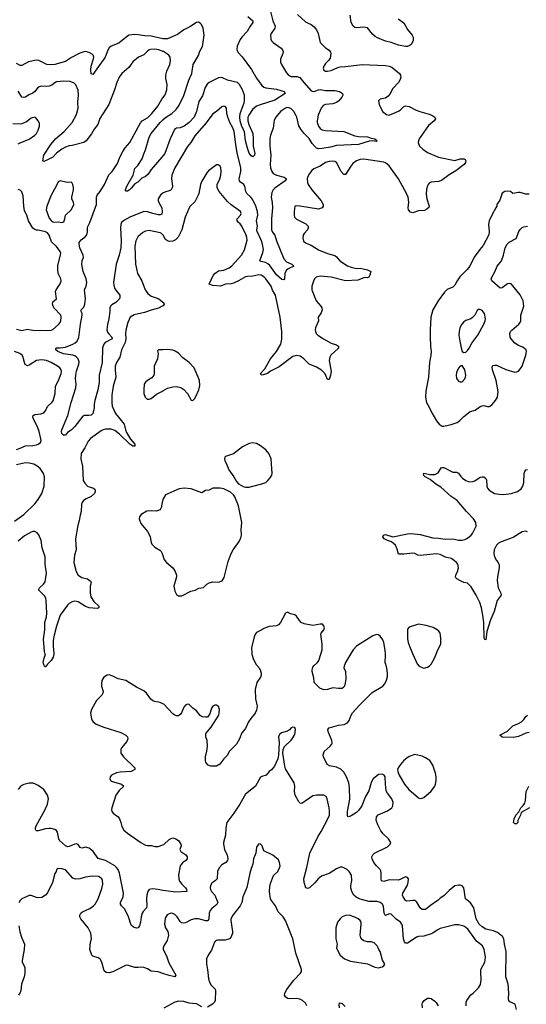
# Model space of a CAD drawing. Header units: inches. Extents: x 2057696 to 2160536, y 827480 to 1016834.
# Tile 360 of 422: x 2098425 to 2103997, y 996148 to 1006982. Entities that reach past the tile are written whole.
import ezdxf

# ---------------------------------------------------------------- set-up
doc = ezdxf.new("R2010")
doc.units = ezdxf.units.IN
doc.header["$MEASUREMENT"] = 0
for name, color, linetype in [('C0090', 7, 'Continuous'), ('C0999', 7, 'Continuous'), ('C1000', 7, 'Continuous'), ('C1909', 7, 'Continuous')]:
    doc.layers.add(name, color=color, linetype=linetype)

msp = doc.modelspace()

# ---------------------------------------------------------------- linework, layer by layer
at = {"layer": 'C0090', "color": 5}
for points, elevation in [([(2100000, 1006772), (2099870, 1006802), (2099803, 1006803), (2099730, 1006816), (2099690, 1006817), (2099630, 1006810), (2099610, 1006799), (2099516, 1006724), (2099430, 1006690), (2099408, 1006672), (2099393, 1006647), (2099364, 1006570), (2099350, 1006546), (2099316, 1006504), (2099230, 1006379), (2099210, 1006385), (2099206, 1006430), (2099211, 1006471), (2099238, 1006550), (2099239, 1006570), (2099233, 1006590), (2099223, 1006603), (2099198, 1006618), (2099151, 1006631), (2099130, 1006629), (2099086, 1006614), (2098995, 1006565), (2098930, 1006522), (2098810, 1006488), (2098770, 1006485), (2098722, 1006490), (2098634, 1006534), (2098610, 1006537), (2098521, 1006519), (2098450, 1006477), (2098430, 1006478), (2098390, 1006498)], 340), ([(2100000, 1006633), (2099957, 1006650), (2099910, 1006656), (2099865, 1006655), (2099849, 1006651), (2099830, 1006637), (2099790, 1006596), (2099732, 1006568), (2099670, 1006518), (2099625, 1006455), (2099550, 1006390), (2099519, 1006350), (2099492, 1006290), (2099469, 1006211), (2099405, 1006050), (2099307, 1005893), (2099286, 1005830), (2099244, 1005776), (2099215, 1005725), (2099156, 1005650), (2099130, 1005632), (2099003, 1005597), (2098970, 1005594), (2098930, 1005580), (2098890, 1005557), (2098830, 1005512), (2098790, 1005469), (2098710, 1005427), (2098690, 1005422), (2098679, 1005430), (2098690, 1005490), (2098766, 1005610), (2098819, 1005670), (2098913, 1005750), (2099004, 1005850), (2099050, 1005940), (2099068, 1006010), (2099066, 1006074), (2099073, 1006150), (2099068, 1006208), (2099044, 1006264), (2099024, 1006284), (2098981, 1006301), (2098910, 1006306), (2098830, 1006298), (2098810, 1006288), (2098777, 1006263), (2098750, 1006251), (2098725, 1006245), (2098670, 1006251), (2098630, 1006239), (2098591, 1006190), (2098570, 1006173), (2098526, 1006154), (2098490, 1006128), (2098470, 1006124), (2098449, 1006130), (2098410, 1006195)], 360), ([(2100000, 1005074), (2099973, 1005050), (2099959, 1005030), (2099950, 1005010), (2099949, 1004990), (2099955, 1004970), (2099989, 1004910), (2099994, 1004866), (2099990, 1004843), (2099970, 1004833), (2099950, 1004834), (2099890, 1004848), (2099830, 1004867), (2099790, 1004870), (2099637, 1004810), (2099570, 1004773), (2099546, 1004750), (2099538, 1004730), (2099534, 1004690), (2099540, 1004550), (2099537, 1004470), (2099519, 1004390), (2099486, 1004290), (2099458, 1004090), (2099459, 1004059), (2099469, 1004029), (2099484, 1004004), (2099528, 1003950), (2099528, 1003930), (2099523, 1003910), (2099510, 1003895), (2099482, 1003870), (2099437, 1003843), (2099425, 1003830), (2099418, 1003810), (2099418, 1003770), (2099405, 1003690), (2099390, 1003629), (2099384, 1003570), (2099390, 1003542), (2099404, 1003524), (2099440, 1003490), (2099442, 1003470), (2099367, 1003430), (2099351, 1003410), (2099337, 1003370), (2099331, 1003210), (2099300, 1003070), (2099301, 1002990), (2099285, 1002910), (2099250, 1002790), (2099244, 1002750), (2099245, 1002710), (2099230, 1002650), (2099210, 1002630), (2099185, 1002625), (2099133, 1002627), (2099119, 1002621), (2099030, 1002504), (2098990, 1002465), (2098950, 1002440), (2098930, 1002412), (2098911, 1002409), (2098910, 1002406), (2098889, 1002429), (2098885, 1002450), (2098887, 1002470), (2098955, 1002625), (2098991, 1002770), (2099044, 1002930), (2099048, 1002970), (2099040, 1003030), (2099042, 1003070), (2099050, 1003116), (2099075, 1003190), (2099078, 1003218), (2099067, 1003250), (2099050, 1003270), (2099030, 1003284), (2099010, 1003292), (2098906, 1003306), (2098843, 1003330), (2098821, 1003350), (2098821, 1003359), (2098828, 1003370), (2098870, 1003370), (2098930, 1003379), (2099010, 1003410), (2099035, 1003425), (2099056, 1003444), (2099075, 1003485), (2099093, 1003630), (2099114, 1003730), (2099114, 1003750), (2099103, 1003770), (2099100, 1003790), (2099130, 1003820), (2099143, 1003850), (2099148, 1003910), (2099137, 1004010), (2099156, 1004050), (2099162, 1004090), (2099157, 1004130), (2099125, 1004210), (2099110, 1004290), (2099114, 1004330), (2099126, 1004370), (2099123, 1004390), (2099088, 1004470), (2099078, 1004510), (2099080, 1004530), (2099100, 1004560), (2099146, 1004594), (2099165, 1004615), (2099172, 1004648), (2099170, 1004690), (2099174, 1004706), (2099198, 1004750), (2099269, 1004950), (2099270, 1005030), (2099279, 1005050), (2099310, 1005092), (2099358, 1005170), (2099407, 1005273), (2099441, 1005310), (2099501, 1005399), (2099527, 1005470), (2099560, 1005530), (2099587, 1005570), (2099638, 1005630), (2099755, 1005845), (2099773, 1005867), (2099830, 1005903), (2099880, 1005950), (2099945, 1006030), (2099990, 1006108), (2100000, 1006123)], 360), ([(2098410, 1005614), (2098430, 1005627), (2098530, 1005666), (2098590, 1005711), (2098610, 1005731), (2098630, 1005767), (2098642, 1005810), (2098642, 1005842), (2098630, 1005870), (2098603, 1005903), (2098589, 1005909), (2098550, 1005898), (2098501, 1005859), (2098450, 1005836), (2098430, 1005832), (2098350, 1005836)], 380), ([(2100000, 1005482), (2099990, 1005469), (2099870, 1005335), (2099839, 1005281), (2099810, 1005258), (2099770, 1005239), (2099726, 1005194), (2099690, 1005174), (2099653, 1005127), (2099630, 1005107), (2099610, 1005096), (2099595, 1005095), (2099590, 1005098), (2099588, 1005110), (2099604, 1005150), (2099672, 1005270), (2099690, 1005346), (2099724, 1005376), (2099774, 1005450), (2099790, 1005506), (2099810, 1005550), (2099850, 1005690), (2099871, 1005730), (2099969, 1005850), (2100000, 1005879)], 340), ([(2098390, 1003578), (2098450, 1003561), (2098510, 1003577), (2098570, 1003567), (2098730, 1003561), (2098770, 1003564), (2098790, 1003574), (2098853, 1003627), (2098870, 1003650), (2098877, 1003670), (2098881, 1003710), (2098877, 1003730), (2098802, 1003810), (2098785, 1003850), (2098790, 1003876), (2098829, 1003910), (2098820, 1003990), (2098825, 1004010), (2098870, 1004077), (2098883, 1004110), (2098879, 1004130), (2098850, 1004190), (2098844, 1004236), (2098845, 1004275), (2098875, 1004395), (2098877, 1004410), (2098870, 1004430), (2098830, 1004487), (2098776, 1004536), (2098749, 1004609), (2098730, 1004635), (2098709, 1004649), (2098630, 1004665), (2098610, 1004665), (2098590, 1004673), (2098570, 1004689), (2098521, 1004770), (2098504, 1004830), (2098480, 1004880), (2098471, 1004929), (2098464, 1005044), (2098450, 1005089), (2098430, 1005106), (2098410, 1005115)], 380), ([(2100000, 1004614), (2099985, 1004630), (2099970, 1004638), (2099850, 1004662), (2099810, 1004656), (2099779, 1004641), (2099726, 1004594), (2099701, 1004550), (2099692, 1004490), (2099700, 1004290), (2099722, 1004190), (2099770, 1004107), (2099806, 1004010), (2099833, 1003970), (2099870, 1003941), (2099950, 1003913), (2099970, 1003901), (2100000, 1003875)], 380), ([(2100000, 1003833), (2099952, 1003808), (2099870, 1003787), (2099799, 1003761), (2099686, 1003734), (2099640, 1003710), (2099614, 1003650), (2099594, 1003566), (2099590, 1003530), (2099592, 1003470), (2099586, 1003430), (2099546, 1003350), (2099527, 1003270), (2099491, 1003209), (2099477, 1003170), (2099476, 1003130), (2099483, 1003050), (2099454, 1002950), (2099439, 1002850), (2099437, 1002770), (2099444, 1002730), (2099479, 1002650), (2099573, 1002533), (2099589, 1002469), (2099600, 1002440), (2099645, 1002365), (2099693, 1002310), (2099691, 1002290), (2099670, 1002289), (2099637, 1002310), (2099522, 1002422), (2099470, 1002463), (2099430, 1002476), (2099370, 1002477), (2099343, 1002470), (2099322, 1002458), (2099205, 1002375), (2099177, 1002343), (2099141, 1002270), (2099103, 1002210), (2099097, 1002150), (2099115, 1002070), (2099124, 1001910), (2099141, 1001881), (2099170, 1001850), (2099190, 1001840), (2099229, 1001829), (2099250, 1001816), (2099255, 1001810), (2099256, 1001790), (2099247, 1001770), (2099210, 1001736), (2099156, 1001710), (2099127, 1001690), (2099112, 1001670), (2099105, 1001650), (2099101, 1001570), (2099089, 1001530), (2099081, 1001470), (2099064, 1001416), (2099040, 1001270), (2099045, 1001150), (2099029, 1001090), (2099021, 1001010), (2099045, 1000910), (2099069, 1000870), (2099110, 1000844), (2099170, 1000828), (2099204, 1000804), (2099210, 1000790), (2099200, 1000750), (2099200, 1000670), (2099209, 1000630), (2099240, 1000580), (2099297, 1000530), (2099297, 1000523), (2099294, 1000510), (2099276, 1000504), (2099190, 1000510), (2099150, 1000526), (2099070, 1000576), (2099030, 1000585), (2099002, 1000578), (2098970, 1000558), (2098950, 1000538), (2098872, 1000428), (2098830, 1000310), (2098804, 1000210), (2098795, 1000150), (2098793, 1000090), (2098801, 1000010), (2098799, 1000000)], 380), ([(2098390, 1002254), (2098430, 1002266), (2098490, 1002292), (2098570, 1002296), (2098610, 1002304), (2098630, 1002312), (2098653, 1002330), (2098660, 1002350), (2098658, 1002370), (2098641, 1002450), (2098626, 1002490), (2098576, 1002590), (2098570, 1002610), (2098573, 1002627), (2098590, 1002636), (2098656, 1002644), (2098690, 1002656), (2098707, 1002673), (2098736, 1002730), (2098780, 1002770), (2098792, 1002788), (2098814, 1002870), (2098818, 1002950), (2098851, 1003010), (2098880, 1003090), (2098884, 1003110), (2098880, 1003130), (2098866, 1003150), (2098840, 1003170), (2098771, 1003210), (2098719, 1003230), (2098670, 1003240), (2098609, 1003231), (2098530, 1003182), (2098510, 1003174), (2098487, 1003187), (2098478, 1003210), (2098465, 1003265), (2098451, 1003290), (2098426, 1003310), (2098370, 1003332)], 380), ([(2100000, 1003350), (2099952, 1003348), (2099942, 1003338), (2099948, 1003308), (2099940, 1003250), (2099906, 1003170), (2099903, 1003150), (2099906, 1003090), (2099901, 1003070), (2099880, 1003040), (2099830, 1003010), (2099810, 1002992), (2099796, 1002970), (2099789, 1002910), (2099791, 1002870), (2099807, 1002827), (2099827, 1002807), (2099850, 1002805), (2099870, 1002814), (2099930, 1002863), (2099988, 1002892), (2100000, 1002899)], 420), ([(2098370, 1001465), (2098470, 1001537), (2098590, 1001654), (2098630, 1001704), (2098668, 1001770), (2098693, 1001850), (2098699, 1001950), (2098687, 1001990), (2098650, 1002044), (2098618, 1002070), (2098582, 1002090), (2098530, 1002103), (2098490, 1002104), (2098390, 1002084)], 380), ([(2100000, 1001703), (2099991, 1001670), (2099983, 1001610), (2099970, 1001590), (2099926, 1001574), (2099870, 1001579), (2099825, 1001575), (2099762, 1001538), (2099742, 1001510), (2099738, 1001490), (2099758, 1001438), (2099832, 1001350), (2099850, 1001319), (2099860, 1001290), (2099870, 1001230), (2099880, 1001210), (2099910, 1001177), (2099966, 1001146), (2099983, 1001130), (2099994, 1001110), (2100000, 1001088)], 420), ([(2098707, 1000000), (2098699, 1000030), (2098687, 1000167), (2098700, 1000270), (2098703, 1000350), (2098720, 1000410), (2098725, 1000450), (2098716, 1000590), (2098713, 1000613), (2098700, 1000640), (2098632, 1000710), (2098642, 1000730), (2098688, 1000772), (2098705, 1000795), (2098721, 1000890), (2098706, 1000990), (2098705, 1001070), (2098671, 1001170), (2098661, 1001250), (2098634, 1001314), (2098617, 1001337), (2098591, 1001351), (2098570, 1001351), (2098550, 1001343), (2098479, 1001301), (2098410, 1001244)], 380)]:
    msp.add_lwpolyline(points, dxfattribs=dict(at, elevation=elevation))
at = {"layer": 'C0090', "color": 5, "elevation": 380}
msp.add_lwpolyline([(2098870, 1005209), (2098850, 1005198), (2098828, 1005150), (2098770, 1005050), (2098725, 1004930), (2098716, 1004890), (2098750, 1004798), (2098771, 1004771), (2098790, 1004759), (2098810, 1004755), (2098850, 1004756), (2098890, 1004751), (2098910, 1004758), (2098923, 1004790), (2098928, 1004832), (2098993, 1004890), (2099015, 1004930), (2099020, 1004950), (2099018, 1004970), (2098999, 1005010), (2098999, 1005030), (2099016, 1005110), (2099016, 1005136), (2099009, 1005169), (2098998, 1005190), (2098990, 1005193), (2098949, 1005189)], close=True, dxfattribs=at)
at = {"layer": 'C0999', "color": 5}
for points, elevation in [([(2098799, 1000000), (2098793, 999967), (2098770, 999930), (2098731, 999890), (2098710, 999862), (2098703, 999863), (2098695, 999875), (2098684, 999910), (2098698, 999970), (2098709, 999990), (2098707, 1000000)], 380), ([(2100000, 999454), (2099970, 999468), (2099910, 999479), (2099890, 999488), (2099867, 999507), (2099819, 999570), (2099790, 999598), (2099710, 999639), (2099592, 999712), (2099510, 999729), (2099450, 999758), (2099410, 999772), (2099387, 999770), (2099350, 999747), (2099330, 999710), (2099325, 999670), (2099325, 999650), (2099342, 999590), (2099339, 999570), (2099327, 999550), (2099270, 999490), (2099216, 999390), (2099205, 999350), (2099216, 999290), (2099224, 999270), (2099235, 999255), (2099267, 999230), (2099350, 999197), (2099539, 999139), (2099592, 999110), (2099610, 999090), (2099613, 999070), (2099602, 999038), (2099544, 998970), (2099536, 998950), (2099538, 998910), (2099566, 998870), (2099691, 998750), (2099691, 998730), (2099651, 998710), (2099530, 998701), (2099490, 998694), (2099435, 998670), (2099422, 998650), (2099416, 998630), (2099430, 998605), (2099545, 998570), (2099571, 998550), (2099518, 998502), (2099482, 998450), (2099439, 998310), (2099435, 998290), (2099439, 998270), (2099453, 998250), (2099508, 998210), (2099522, 998190), (2099538, 998150), (2099550, 998106), (2099570, 998065), (2099611, 998031), (2099758, 997930), (2099810, 997900), (2099830, 997894), (2099874, 997894), (2099910, 997885), (2099950, 997884), (2100000, 997902)], 420), ([(2100000, 997402), (2099950, 997413), (2099882, 997418), (2099850, 997412), (2099834, 997390), (2099824, 997350), (2099819, 997310), (2099822, 997230), (2099819, 997210), (2099782, 997170), (2099772, 997150), (2099762, 997110), (2099754, 997050), (2099743, 997010), (2099730, 996989), (2099710, 996987), (2099678, 996998), (2099650, 997019), (2099623, 997110), (2099594, 997174), (2099578, 997198), (2099545, 997230), (2099535, 997250), (2099534, 997270), (2099562, 997330), (2099567, 997370), (2099523, 997590), (2099508, 997630), (2099490, 997654), (2099470, 997671), (2099368, 997730), (2099290, 997754), (2099233, 997830), (2099190, 997867), (2099150, 997876), (2099107, 997867), (2099090, 997875), (2099070, 997905), (2099050, 997914), (2099030, 997911), (2098970, 997883), (2098950, 997882), (2098930, 997890), (2098863, 997950), (2098854, 997970), (2098842, 998042), (2098830, 998059), (2098810, 998072), (2098770, 998083), (2098750, 998084), (2098710, 998079), (2098630, 998056), (2098610, 998058), (2098603, 998063), (2098600, 998070), (2098600, 998090), (2098607, 998110), (2098706, 998290), (2098731, 998351), (2098742, 998410), (2098730, 998450), (2098689, 998510), (2098630, 998555), (2098590, 998575), (2098570, 998581), (2098530, 998580), (2098470, 998566), (2098450, 998557), (2098430, 998541), (2098409, 998511)], 420), ([(2100000, 996488), (2099950, 996505), (2099870, 996511), (2099830, 996537), (2099790, 996553), (2099770, 996557), (2099728, 996552), (2099690, 996554), (2099610, 996578), (2099590, 996576), (2099450, 996504), (2099410, 996496), (2099378, 996498), (2099355, 996515), (2099330, 996610), (2099310, 996644), (2099290, 996659), (2099230, 996677), (2099217, 996690), (2099195, 996750), (2099205, 996830), (2099215, 996870), (2099208, 996930), (2099180, 996990), (2099098, 997090), (2099088, 997110), (2099086, 997130), (2099096, 997150), (2099115, 997165), (2099196, 997204), (2099236, 997230), (2099255, 997250), (2099290, 997310), (2099330, 997421), (2099339, 997470), (2099335, 997510), (2099327, 997527), (2099310, 997545), (2099293, 997553), (2099221, 997559), (2099150, 997546), (2099087, 997527), (2099044, 997524), (2099010, 997536), (2098930, 997626), (2098890, 997639), (2098850, 997642), (2098831, 997629), (2098825, 997610), (2098811, 997589), (2098785, 997490), (2098730, 997375), (2098710, 997349), (2098670, 997325), (2098630, 997319), (2098610, 997323), (2098550, 997347), (2098530, 997347), (2098450, 997307), (2098430, 997289), (2098416, 997264)], 440), ([(2098416, 997010), (2098427, 996947), (2098446, 996886), (2098477, 996810), (2098476, 996750), (2098453, 996630), (2098454, 996610), (2098476, 996570), (2098481, 996550), (2098482, 996490), (2098475, 996450), (2098444, 996370), (2098439, 996301), (2098430, 996278), (2098411, 996250)], 440)]:
    msp.add_lwpolyline(points, dxfattribs=dict(at, elevation=elevation))
at = {"layer": 'C1000', "color": 5}
for points, elevation in [([(2101185, 1007070), (2101210, 1006970), (2101234, 1006910), (2101232, 1006890), (2101192, 1006830), (2101184, 1006810), (2101188, 1006768), (2101196, 1006750), (2101214, 1006730), (2101301, 1006670), (2101316, 1006650), (2101323, 1006630), (2101320, 1006610), (2101293, 1006547), (2101293, 1006513), (2101303, 1006490), (2101358, 1006398), (2101382, 1006370), (2101410, 1006355), (2101477, 1006357), (2101507, 1006347), (2101549, 1006290), (2101630, 1006199), (2101652, 1006192), (2101670, 1006194), (2101710, 1006210), (2101730, 1006212), (2101790, 1006201), (2101890, 1006202), (2101943, 1006190), (2101974, 1006170), (2101979, 1006150), (2101968, 1006130), (2101935, 1006090), (2101910, 1006070), (2101870, 1006057), (2101790, 1006049), (2101764, 1006036), (2101740, 1006010), (2101708, 1005930), (2101696, 1005870), (2101697, 1005850), (2101710, 1005810), (2101730, 1005784), (2101753, 1005770), (2101790, 1005762), (2101990, 1005751), (2102110, 1005704), (2102150, 1005697), (2102250, 1005693), (2102290, 1005678), (2102330, 1005672), (2102350, 1005656), (2102354, 1005646), (2102350, 1005643), (2102307, 1005647), (2102270, 1005645), (2102150, 1005609), (2101910, 1005596), (2101842, 1005578), (2101750, 1005563), (2101710, 1005562), (2101690, 1005569), (2101670, 1005585), (2101641, 1005621), (2101610, 1005674), (2101550, 1005734), (2101516, 1005776), (2101495, 1005815), (2101472, 1005910), (2101463, 1005930), (2101441, 1005970), (2101410, 1006002), (2101390, 1006013), (2101370, 1006015), (2101350, 1006008), (2101294, 1005970), (2101242, 1005910), (2101225, 1005875), (2101213, 1005787), (2101185, 1005710), (2101175, 1005670), (2101175, 1005590), (2101186, 1005490), (2101181, 1005390), (2101185, 1005350), (2101200, 1005310), (2101214, 1005290), (2101250, 1005272), (2101335, 1005250), (2101358, 1005230), (2101345, 1005210), (2101232, 1005128), (2101212, 1005108), (2101198, 1005082), (2101192, 1005030), (2101202, 1004970), (2101206, 1004910), (2101193, 1004790), (2101196, 1004670), (2101204, 1004644), (2101230, 1004610), (2101248, 1004550), (2101332, 1004350), (2101358, 1004318), (2101419, 1004290), (2101441, 1004270), (2101378, 1004242), (2101357, 1004223), (2101342, 1004190), (2101336, 1004130), (2101330, 1004119), (2101310, 1004124), (2101250, 1004175), (2101176, 1004276), (2101156, 1004296), (2101130, 1004310), (2101081, 1004321), (2101065, 1004330), (2101101, 1004419), (2101106, 1004454), (2101097, 1004510), (2101085, 1004550), (2101037, 1004650), (2101035, 1004670), (2101040, 1004710), (2101031, 1004770), (2101046, 1004830), (2101042, 1004870), (2101024, 1004930), (2100990, 1005001), (2100969, 1005029), (2100923, 1005070), (2100914, 1005090), (2100902, 1005150), (2100890, 1005170), (2100854, 1005194), (2100842, 1005210), (2100840, 1005230), (2100859, 1005310), (2100859, 1005350), (2100817, 1005517), (2100801, 1005610), (2100785, 1005750), (2100771, 1005790), (2100738, 1005850), (2100714, 1005910), (2100705, 1005950), (2100699, 1006010), (2100686, 1006026), (2100670, 1006029), (2100650, 1006023), (2100589, 1005971), (2100550, 1005947), (2100475, 1005845), (2100350, 1005703), (2100308, 1005632), (2100270, 1005587), (2100130, 1005352), (2100098, 1005270), (2100096, 1005230), (2100106, 1005150), (2100103, 1005130), (2100093, 1005110), (2100070, 1005097), (2100031, 1005089), (2100003, 1005077), (2100000, 1005074)], 360), ([(2101479, 1007039), (2101570, 1006959), (2101590, 1006946), (2101630, 1006930), (2101663, 1006903), (2101688, 1006870), (2101706, 1006830), (2101731, 1006731), (2101790, 1006671), (2101828, 1006648), (2101843, 1006623), (2101848, 1006608), (2101840, 1006560), (2101825, 1006535), (2101790, 1006499), (2101770, 1006470), (2101764, 1006450), (2101770, 1006425), (2101790, 1006416), (2101810, 1006414), (2101850, 1006424), (2101923, 1006457), (2101950, 1006464), (2102010, 1006466), (2102190, 1006489), (2102450, 1006476), (2102490, 1006470), (2102519, 1006459), (2102602, 1006390), (2102615, 1006370), (2102617, 1006350), (2102610, 1006324), (2102590, 1006289), (2102530, 1006225), (2102497, 1006163), (2102479, 1006141), (2102450, 1006118), (2102390, 1006109), (2102371, 1006090), (2102379, 1006050), (2102417, 1005970), (2102458, 1005938), (2102490, 1005933), (2102590, 1005974), (2102615, 1005990), (2102650, 1006027), (2102670, 1006033), (2102710, 1006025), (2102785, 1005985), (2102825, 1005970), (2102930, 1005943), (2102959, 1005930), (2102991, 1005910), (2102997, 1005890), (2102984, 1005870), (2102923, 1005817), (2102819, 1005670), (2102810, 1005650), (2102808, 1005630), (2102824, 1005590), (2102858, 1005558), (2102910, 1005520), (2103030, 1005469), (2103210, 1005433), (2103270, 1005452), (2103310, 1005452), (2103323, 1005443), (2103330, 1005430), (2103328, 1005410), (2103315, 1005390), (2103223, 1005317), (2103150, 1005273), (2103066, 1005214), (2103030, 1005201), (2102950, 1005193), (2102930, 1005184), (2102916, 1005170), (2102910, 1005155), (2102901, 1005118), (2102897, 1005063), (2102902, 1005010), (2102930, 1004930), (2102925, 1004915), (2102904, 1004896), (2102876, 1004884), (2102810, 1004880), (2102750, 1004856), (2102725, 1004865), (2102703, 1004890), (2102697, 1004910), (2102706, 1004974), (2102698, 1005030), (2102680, 1005070), (2102591, 1005231), (2102490, 1005375), (2102450, 1005405), (2102430, 1005414), (2102210, 1005447), (2102170, 1005444), (2102130, 1005428), (2102090, 1005398), (2102066, 1005370), (2102010, 1005279), (2101990, 1005277), (2101962, 1005310), (2101909, 1005409), (2101890, 1005420), (2101870, 1005425), (2101830, 1005423), (2101790, 1005410), (2101730, 1005371), (2101660, 1005340), (2101638, 1005322), (2101611, 1005289), (2101592, 1005250), (2101588, 1005230), (2101590, 1005190), (2101598, 1005170), (2101637, 1005110), (2101742, 1004990), (2101762, 1004950), (2101762, 1004930), (2101750, 1004910), (2101710, 1004898), (2101506, 1004930), (2101467, 1004933), (2101451, 1004929), (2101444, 1004870), (2101444, 1004830), (2101449, 1004809), (2101470, 1004788), (2101574, 1004734), (2101598, 1004710), (2101598, 1004690), (2101592, 1004670), (2101555, 1004630), (2101543, 1004610), (2101538, 1004578), (2101546, 1004546), (2101567, 1004527), (2101601, 1004510), (2101630, 1004501), (2101710, 1004450), (2101809, 1004408), (2101890, 1004387), (2101910, 1004372), (2101947, 1004330), (2102030, 1004274), (2102070, 1004257), (2102130, 1004244), (2102170, 1004246), (2102202, 1004242), (2102252, 1004230), (2102286, 1004210), (2102277, 1004170), (2102265, 1004150), (2102250, 1004143), (2102230, 1004145), (2102210, 1004141), (2102144, 1004116), (2102010, 1004109), (2101849, 1004150), (2101730, 1004160), (2101687, 1004150), (2101667, 1004130), (2101655, 1004105), (2101638, 1004050), (2101639, 1004010), (2101687, 1003890), (2101736, 1003830), (2101748, 1003810), (2101752, 1003790), (2101742, 1003758), (2101708, 1003710), (2101710, 1003670), (2101678, 1003590), (2101675, 1003570), (2101678, 1003550), (2101687, 1003530), (2101705, 1003510), (2101766, 1003470), (2101850, 1003423), (2101910, 1003404), (2101931, 1003390), (2101932, 1003368), (2101848, 1003292), (2101835, 1003270), (2101830, 1003230), (2101850, 1003110), (2101845, 1003070), (2101830, 1003024), (2101810, 1003024), (2101784, 1003084), (2101744, 1003124), (2101690, 1003158), (2101610, 1003192), (2101549, 1003250), (2101510, 1003279), (2101470, 1003287), (2101430, 1003276), (2101278, 1003162), (2101185, 1003115), (2101150, 1003090), (2101130, 1003080), (2101091, 1003070), (2101078, 1003078), (2101075, 1003090), (2101121, 1003139), (2101183, 1003250), (2101250, 1003330), (2101288, 1003392), (2101296, 1003410), (2101307, 1003467), (2101310, 1003550), (2101291, 1003710), (2101237, 1003950), (2101207, 1004007), (2101191, 1004050), (2101132, 1004132), (2101110, 1004152), (2101082, 1004170), (2101055, 1004175), (2100990, 1004161), (2100930, 1004157), (2100910, 1004151), (2100830, 1004107), (2100776, 1004084), (2100750, 1004076), (2100688, 1004072), (2100632, 1004048), (2100550, 1004058), (2100510, 1004070), (2100552, 1004168), (2100570, 1004188), (2100610, 1004219), (2100670, 1004227), (2100730, 1004250), (2100754, 1004270), (2100863, 1004390), (2100896, 1004450), (2100926, 1004554), (2100925, 1004585), (2100917, 1004610), (2100868, 1004710), (2100850, 1004735), (2100830, 1004750), (2100817, 1004770), (2100817, 1004790), (2100854, 1004830), (2100860, 1004850), (2100853, 1004870), (2100750, 1004946), (2100710, 1004983), (2100620, 1005090), (2100598, 1005130), (2100598, 1005170), (2100628, 1005230), (2100639, 1005270), (2100641, 1005310), (2100636, 1005350), (2100630, 1005369), (2100619, 1005379), (2100610, 1005385), (2100590, 1005386), (2100503, 1005317), (2100485, 1005295), (2100430, 1005205), (2100412, 1005170), (2100396, 1005070), (2100389, 1005050), (2100350, 1004977), (2100295, 1004925), (2100245, 1004810), (2100210, 1004670), (2100167, 1004590), (2100139, 1004561), (2100110, 1004544), (2100070, 1004542), (2100050, 1004547), (2100030, 1004562), (2100004, 1004610), (2100000, 1004614)], 380), ([(2100935, 1007015), (2100988, 1006970), (2100991, 1006950), (2100961, 1006910), (2100928, 1006852), (2100870, 1006791), (2100850, 1006762), (2100818, 1006690), (2100815, 1006655), (2100826, 1006626), (2100872, 1006572), (2100973, 1006433), (2101030, 1006337), (2101090, 1006257), (2101110, 1006241), (2101132, 1006232), (2101250, 1006216), (2101310, 1006200), (2101335, 1006190), (2101346, 1006170), (2101230, 1006097), (2101070, 1006046), (2101030, 1006029), (2100987, 1005993), (2100944, 1005930), (2100936, 1005910), (2100935, 1005870), (2100946, 1005830), (2100988, 1005730), (2100994, 1005670), (2100993, 1005590), (2101013, 1005510), (2101006, 1005490), (2100990, 1005474), (2100970, 1005484), (2100950, 1005514), (2100930, 1005569), (2100910, 1005649), (2100899, 1005750), (2100870, 1005807), (2100850, 1005870), (2100845, 1005910), (2100850, 1005950), (2100895, 1006066), (2100899, 1006090), (2100896, 1006150), (2100876, 1006210), (2100842, 1006270), (2100819, 1006290), (2100710, 1006317), (2100650, 1006345), (2100610, 1006343), (2100510, 1006290), (2100488, 1006272), (2100466, 1006234), (2100435, 1006145), (2100397, 1006083), (2100370, 1005970), (2100343, 1005910), (2100290, 1005852), (2100233, 1005810), (2100190, 1005793), (2100150, 1005787), (2100128, 1005772), (2100079, 1005670), (2100020, 1005510), (2100000, 1005482)], 340), ([(2102586, 1006990), (2102650, 1006946), (2102692, 1006872), (2102742, 1006810), (2102753, 1006790), (2102752, 1006748), (2102731, 1006710), (2102710, 1006695), (2102690, 1006688), (2102670, 1006688), (2102590, 1006700), (2102510, 1006731), (2102450, 1006747), (2102362, 1006782), (2102336, 1006796), (2102304, 1006824), (2102250, 1006891), (2102210, 1006898), (2102130, 1006892), (2102110, 1006897), (2102094, 1006910), (2102072, 1006950), (2102060, 1007030)], 380), ([(2100000, 1005879), (2100030, 1005906), (2100100, 1005950), (2100147, 1005993), (2100180, 1006040), (2100232, 1006148), (2100285, 1006315), (2100318, 1006390), (2100333, 1006490), (2100391, 1006589), (2100406, 1006634), (2100434, 1006686), (2100441, 1006710), (2100454, 1006810), (2100444, 1006890), (2100425, 1006930), (2100410, 1006945), (2100390, 1006953), (2100370, 1006949), (2100297, 1006903), (2100230, 1006869), (2100162, 1006818), (2100050, 1006771), (2100010, 1006770), (2100000, 1006772)], 340), ([(2100000, 1006123), (2100024, 1006156), (2100042, 1006210), (2100047, 1006270), (2100034, 1006334), (2100034, 1006370), (2100044, 1006416), (2100076, 1006490), (2100085, 1006530), (2100080, 1006570), (2100065, 1006590), (2100041, 1006610), (2100007, 1006630), (2100000, 1006633)], 360), ([(2104030, 1005063), (2103990, 1005063), (2103930, 1005080), (2103910, 1005080), (2103848, 1005068), (2103824, 1005090), (2103794, 1005094), (2103759, 1005090), (2103730, 1005072), (2103704, 1004996), (2103671, 1004950), (2103671, 1004931), (2103662, 1004910), (2103621, 1004839), (2103587, 1004770), (2103580, 1004730), (2103588, 1004650), (2103584, 1004616), (2103524, 1004496), (2103486, 1004454), (2103424, 1004370), (2103374, 1004270), (2103348, 1004232), (2103266, 1004154), (2103236, 1004110), (2103210, 1004061), (2103190, 1004040), (2103128, 1004012), (2103097, 1003983), (2103028, 1003890), (2102970, 1003790), (2102948, 1003710), (2102940, 1003570), (2102938, 1003490), (2102942, 1003390), (2102950, 1003330), (2102948, 1003292), (2102933, 1003210), (2102923, 1003050), (2102893, 1002893), (2102890, 1002830), (2102900, 1002770), (2102930, 1002719), (2102957, 1002657), (2103009, 1002569), (2103039, 1002530), (2103070, 1002511), (2103090, 1002508), (2103170, 1002526), (2103236, 1002550), (2103266, 1002570), (2103310, 1002614), (2103379, 1002670), (2103436, 1002684), (2103490, 1002724), (2103510, 1002733), (2103530, 1002736), (2103570, 1002725), (2103590, 1002727), (2103616, 1002744), (2103659, 1002790), (2103680, 1002830), (2103688, 1002890), (2103667, 1003010), (2103625, 1003130), (2103622, 1003158), (2103624, 1003170), (2103630, 1003177), (2103650, 1003182), (2103670, 1003179), (2103770, 1003133), (2103870, 1003102), (2103890, 1003106), (2103910, 1003116), (2103926, 1003134), (2103950, 1003170), (2103993, 1003290), (2103999, 1003330), (2103994, 1003350), (2103957, 1003377), (2103910, 1003395), (2103870, 1003423), (2103831, 1003470), (2103820, 1003490), (2103814, 1003530), (2103823, 1003550), (2103836, 1003564), (2103914, 1003630), (2103930, 1003650), (2103936, 1003670), (2103938, 1003730), (2103968, 1003830), (2103962, 1003890), (2103930, 1003954), (2103850, 1004055), (2103830, 1004074), (2103810, 1004079), (2103790, 1004074), (2103730, 1004031), (2103710, 1004026), (2103619, 1004110), (2103612, 1004130), (2103616, 1004150), (2103650, 1004208), (2103677, 1004270), (2103724, 1004330), (2103746, 1004390), (2103765, 1004470), (2103785, 1004510), (2103807, 1004533), (2103886, 1004574), (2103916, 1004650), (2103930, 1004673), (2103950, 1004695), (2103970, 1004704), (2104010, 1004710)], 420), ([(2100000, 1003875), (2100006, 1003870), (2100016, 1003850), (2100005, 1003835), (2100000, 1003833)], 380), ([(2100000, 1002899), (2100050, 1002929), (2100110, 1002943), (2100150, 1002946), (2100196, 1002936), (2100232, 1002912), (2100271, 1002870), (2100310, 1002794), (2100330, 1002792), (2100348, 1002810), (2100363, 1002837), (2100395, 1002910), (2100405, 1002955), (2100401, 1003010), (2100389, 1003050), (2100344, 1003150), (2100290, 1003209), (2100221, 1003261), (2100170, 1003312), (2100134, 1003334), (2100110, 1003344), (2100050, 1003351), (2100000, 1003350)], 420), ([(2104010, 1001347), (2103990, 1001355), (2103950, 1001347), (2103854, 1001286), (2103722, 1001238), (2103690, 1001221), (2103670, 1001201), (2103644, 1001150), (2103638, 1001110), (2103646, 1001070), (2103670, 1001031), (2103689, 1001009), (2103700, 1000980), (2103700, 1000950), (2103679, 1000850), (2103677, 1000810), (2103687, 1000730), (2103718, 1000670), (2103719, 1000650), (2103676, 1000590), (2103645, 1000470), (2103602, 1000378), (2103562, 1000250), (2103550, 1000159), (2103542, 1000162), (2103535, 1000175), (2103529, 1000350), (2103520, 1000430), (2103504, 1000510), (2103486, 1000570), (2103446, 1000650), (2103390, 1000741), (2103370, 1000765), (2103350, 1000780), (2103309, 1000790), (2103265, 1000810), (2103233, 1000830), (2103222, 1000842), (2103218, 1000850), (2103221, 1000870), (2103240, 1000910), (2103250, 1000950), (2103244, 1000990), (2103230, 1001010), (2103190, 1001043), (2103170, 1001053), (2103110, 1001067), (2103050, 1001097), (2103010, 1001106), (2102830, 1001086), (2102804, 1001090), (2102770, 1001107), (2102750, 1001112), (2102650, 1001101), (2102590, 1001102), (2102577, 1001157), (2102559, 1001199), (2102515, 1001235), (2102470, 1001250), (2102432, 1001270), (2102418, 1001290), (2102426, 1001310), (2102450, 1001317), (2102530, 1001290), (2102690, 1001325), (2102729, 1001329), (2102830, 1001317), (2102970, 1001281), (2103030, 1001278), (2103106, 1001266), (2103190, 1001268), (2103250, 1001256), (2103290, 1001255), (2103319, 1001261), (2103350, 1001276), (2103390, 1001309), (2103405, 1001330), (2103444, 1001410), (2103441, 1001450), (2103416, 1001490), (2103339, 1001570), (2103237, 1001690), (2103170, 1001736), (2103057, 1001837), (2103002, 1001870), (2102941, 1001921), (2102884, 1001950), (2102865, 1001970), (2102869, 1001991), (2102937, 1001977), (2102990, 1001977), (2103026, 1001994), (2103059, 1002050), (2103070, 1002056), (2103090, 1002056), (2103190, 1002004), (2103230, 1002004), (2103250, 1001991), (2103275, 1001955), (2103296, 1001936), (2103330, 1001912), (2103370, 1001897), (2103410, 1001900), (2103430, 1001909), (2103490, 1001949), (2103510, 1001953), (2103530, 1001950), (2103551, 1001932), (2103558, 1001918), (2103563, 1001850), (2103570, 1001828), (2103590, 1001804), (2103648, 1001768), (2103700, 1001760), (2103750, 1001759), (2103830, 1001767), (2103899, 1001790), (2103942, 1001818), (2103958, 1001850), (2103968, 1001890), (2103973, 1001990), (2103979, 1002010), (2103993, 1002027), (2104010, 1002034)], 380), ([(2100000, 1001088), (2100011, 1001050), (2100022, 1001030), (2100039, 1001010), (2100110, 1000951), (2100135, 1000910), (2100150, 1000870), (2100151, 1000850), (2100122, 1000750), (2100130, 1000692), (2100150, 1000658), (2100170, 1000641), (2100210, 1000642), (2100307, 1000693), (2100354, 1000706), (2100395, 1000725), (2100445, 1000735), (2100483, 1000770), (2100510, 1000784), (2100550, 1000796), (2100610, 1000793), (2100651, 1000809), (2100675, 1000845), (2100718, 1001022), (2100752, 1001110), (2100773, 1001150), (2100840, 1001240), (2100859, 1001281), (2100866, 1001310), (2100860, 1001370), (2100868, 1001450), (2100830, 1001633), (2100791, 1001731), (2100775, 1001755), (2100743, 1001783), (2100670, 1001820), (2100630, 1001827), (2100550, 1001826), (2100510, 1001804), (2100470, 1001800), (2100430, 1001776), (2100310, 1001819), (2100234, 1001826), (2100180, 1001820), (2100028, 1001752), (2100002, 1001710), (2100000, 1001703)], 420), ([(2101736, 1000000), (2101750, 1000050), (2101750, 1000110), (2101738, 1000222), (2101740, 1000230), (2101769, 1000270), (2101778, 1000290), (2101770, 1000314), (2101754, 1000330), (2101730, 1000332), (2101650, 1000316), (2101553, 1000333), (2101522, 1000350), (2101502, 1000370), (2101470, 1000417), (2101452, 1000432), (2101405, 1000445), (2101370, 1000462), (2101347, 1000450), (2101295, 1000350), (2101270, 1000325), (2101250, 1000314), (2101170, 1000304), (2101110, 1000284), (2101090, 1000269), (2101030, 1000239), (2101017, 1000223), (2101004, 1000190), (2100975, 1000070), (2100978, 1000010), (2100980, 1000000)], 420), ([(2103004, 1000000), (2103019, 1000041), (2103057, 1000110), (2103058, 1000170), (2103054, 1000210), (2103050, 1000230), (2103035, 1000255), (2103017, 1000270), (2102974, 1000294), (2102897, 1000317), (2102810, 1000330), (2102710, 1000297), (2102690, 1000275), (2102690, 1000170), (2102699, 1000130), (2102719, 1000070), (2102750, 1000000)], 420), ([(2102449, 1000000), (2102445, 1000045), (2102429, 1000129), (2102419, 1000159), (2102390, 1000199), (2102372, 1000212), (2102350, 1000216), (2102310, 1000204), (2102130, 1000088), (2102092, 1000050), (2102063, 1000000)], 420)]:
    msp.add_lwpolyline(points, dxfattribs=dict(at, elevation=elevation))
for points, elevation in [([(2103490, 1003794), (2103470, 1003794), (2103457, 1003783), (2103429, 1003731), (2103400, 1003700), (2103385, 1003690), (2103330, 1003672), (2103310, 1003657), (2103286, 1003630), (2103267, 1003590), (2103258, 1003550), (2103256, 1003510), (2103264, 1003444), (2103279, 1003370), (2103292, 1003330), (2103310, 1003318), (2103330, 1003325), (2103350, 1003341), (2103370, 1003367), (2103398, 1003422), (2103462, 1003510), (2103529, 1003630), (2103546, 1003670), (2103549, 1003690), (2103536, 1003750), (2103510, 1003782)], 440), ([(2103290, 1003175), (2103270, 1003169), (2103250, 1003149), (2103230, 1003098), (2103225, 1003070), (2103230, 1003032), (2103250, 1003006), (2103270, 1002996), (2103290, 1002996), (2103319, 1003030), (2103329, 1003050), (2103332, 1003070), (2103319, 1003130)], 440), ([(2100990, 1002327), (2100950, 1002319), (2100877, 1002283), (2100776, 1002204), (2100690, 1002177), (2100681, 1002170), (2100676, 1002150), (2100681, 1002130), (2100705, 1002085), (2100726, 1002030), (2100782, 1001950), (2100810, 1001901), (2100833, 1001873), (2100884, 1001844), (2100910, 1001837), (2100950, 1001838), (2100990, 1001848), (2101090, 1001873), (2101131, 1001889), (2101156, 1001910), (2101180, 1001940), (2101197, 1001970), (2101201, 1001990), (2101190, 1002150), (2101166, 1002210), (2101133, 1002250), (2101074, 1002294), (2101030, 1002318)], 420)]:
    msp.add_lwpolyline(points, close=True, dxfattribs=dict(at, elevation=elevation))
at = {"layer": 'C1909', "color": 5}
for points, elevation in [([(2100980, 1000000), (2100992, 999952), (2101021, 999890), (2101058, 999850), (2101075, 999816), (2101080, 999790), (2101082, 999770), (2101073, 999747), (2101034, 999690), (2101016, 999610), (2101018, 999510), (2101036, 999430), (2101030, 999384), (2101014, 999350), (2100966, 999294), (2100943, 999257), (2100910, 999184), (2100870, 999134), (2100844, 999070), (2100808, 999010), (2100730, 998930), (2100710, 998889), (2100671, 998850), (2100626, 998790), (2100590, 998767), (2100527, 998767), (2100498, 998778), (2100473, 998810), (2100467, 998830), (2100470, 998870), (2100485, 998935), (2100491, 998990), (2100486, 999050), (2100472, 999090), (2100472, 999128), (2100530, 999198), (2100615, 999330), (2100620, 999350), (2100622, 999390), (2100610, 999424), (2100590, 999441), (2100570, 999441), (2100550, 999429), (2100535, 999405), (2100516, 999344), (2100490, 999309), (2100470, 999307), (2100432, 999312), (2100410, 999325), (2100370, 999376), (2100328, 999408), (2100290, 999445), (2100270, 999449), (2100250, 999439), (2100230, 999417), (2100204, 999356), (2100190, 999336), (2100170, 999322), (2100150, 999321), (2100130, 999328), (2100110, 999345), (2100010, 999450), (2100000, 999454)], 420), ([(2102063, 1000000), (2102010, 999910), (2101992, 999870), (2101990, 999850), (2102009, 999810), (2102012, 999730), (2102002, 999658), (2101990, 999637), (2101970, 999624), (2101930, 999621), (2101870, 999630), (2101810, 999610), (2101770, 999607), (2101725, 999625), (2101664, 999690), (2101659, 999739), (2101640, 999810), (2101640, 999830), (2101650, 999859), (2101663, 999877), (2101702, 999910), (2101716, 999930), (2101736, 1000000)], 420), ([(2103890, 996090), (2103874, 996150), (2103817, 996177), (2103805, 996190), (2103801, 996210), (2103804, 996270), (2103796, 996370), (2103771, 996450), (2103776, 996730), (2103756, 996810), (2103750, 996870), (2103734, 996894), (2103679, 996939), (2103635, 996955), (2103550, 996975), (2103510, 996999), (2103478, 997030), (2103446, 997090), (2103418, 997210), (2103383, 997263), (2103328, 997310), (2103310, 997429), (2103293, 997450), (2103270, 997459), (2103250, 997459), (2103210, 997450), (2103150, 997402), (2103090, 997340), (2103050, 997317), (2103026, 997294), (2102943, 997237), (2102890, 997191), (2102850, 997190), (2102830, 997209), (2102793, 997273), (2102782, 997282), (2102770, 997290), (2102750, 997291), (2102684, 997284), (2102670, 997290), (2102641, 997330), (2102636, 997350), (2102638, 997370), (2102685, 997450), (2102699, 997490), (2102701, 997530), (2102690, 997545), (2102670, 997549), (2102610, 997520), (2102587, 997513), (2102490, 997517), (2102430, 997499), (2102406, 997506), (2102400, 997530), (2102402, 997590), (2102397, 997617), (2102391, 997631), (2102350, 997670), (2102319, 997710), (2102300, 997750), (2102298, 997770), (2102308, 997792), (2102329, 997811), (2102470, 997882), (2102499, 997910), (2102506, 997930), (2102481, 997970), (2102423, 998023), (2102397, 998057), (2102364, 998124), (2102347, 998173), (2102350, 998210), (2102368, 998232), (2102470, 998275), (2102519, 998310), (2102530, 998330), (2102532, 998370), (2102517, 998410), (2102470, 998473), (2102457, 998497), (2102447, 998570), (2102444, 998650), (2102435, 998670), (2102410, 998681), (2102370, 998675), (2102313, 998630), (2102290, 998589), (2102264, 998496), (2102230, 998433), (2102187, 998330), (2102155, 998285), (2102130, 998260), (2102070, 998220), (2102046, 998210), (2102035, 998215), (2102030, 998226), (2102030, 998270), (2102055, 998405), (2102053, 998530), (2102044, 998584), (2102021, 998650), (2101990, 998704), (2101956, 998736), (2101910, 998758), (2101833, 998773), (2101808, 998788), (2101767, 998870), (2101762, 998890), (2101775, 998930), (2101841, 998990), (2101857, 999010), (2101860, 999020), (2101857, 999050), (2101818, 999150), (2101815, 999170), (2101829, 999190), (2101930, 999218), (2101993, 999227), (2102030, 999245), (2102047, 999270), (2102069, 999330), (2102084, 999356), (2102161, 999439), (2102302, 999578), (2102418, 999650), (2102436, 999670), (2102457, 999703), (2102470, 999750), (2102471, 999789), (2102462, 999850), (2102443, 999910), (2102450, 999990), (2102449, 1000000)], 420), ([(2102750, 1000000), (2102796, 999896), (2102819, 999870), (2102850, 999853), (2102870, 999848), (2102910, 999856), (2102930, 999868), (2102950, 999891), (2102985, 999950), (2103004, 1000000)], 420), ([(2104030, 999140), (2103990, 999133), (2103910, 999095), (2103857, 999083), (2103732, 999088), (2103706, 999110), (2103790, 999155), (2103848, 999212), (2103910, 999237), (2103943, 999257), (2103970, 999280), (2103990, 999313), (2104010, 999329)], 380), ([(2103337, 996130), (2103334, 996150), (2103335, 996170), (2103344, 996190), (2103387, 996253), (2103413, 996270), (2103472, 996330), (2103493, 996367), (2103502, 996418), (2103495, 996510), (2103498, 996530), (2103540, 996610), (2103546, 996634), (2103548, 996670), (2103533, 996750), (2103514, 996790), (2103450, 996843), (2103356, 996970), (2103333, 996993), (2103310, 997007), (2103250, 997022), (2103210, 997021), (2103050, 996982), (2103015, 996965), (2102970, 996932), (2102950, 996924), (2102870, 996896), (2102810, 996895), (2102790, 996888), (2102710, 996831), (2102690, 996821), (2102670, 996821), (2102657, 996837), (2102647, 996867), (2102634, 997010), (2102628, 997030), (2102614, 997050), (2102564, 997084), (2102510, 997141), (2102490, 997142), (2102450, 997125), (2102444, 997130), (2102432, 997152), (2102427, 997227), (2102410, 997254), (2102389, 997269), (2102358, 997278), (2102270, 997281), (2102170, 997305), (2102126, 997326), (2102100, 997350), (2102078, 997390), (2102066, 997430), (2102066, 997450), (2102078, 997510), (2102076, 997570), (2102050, 997609), (2102025, 997630), (2101990, 997650), (2101970, 997657), (2101950, 997656), (2101910, 997637), (2101830, 997588), (2101744, 997557), (2101709, 997530), (2101670, 997484), (2101612, 997428), (2101590, 997422), (2101573, 997430), (2101555, 997490), (2101552, 997530), (2101585, 997655), (2101615, 997810), (2101703, 997990), (2101741, 998050), (2101815, 998190), (2101831, 998230), (2101832, 998272), (2101829, 998310), (2101806, 998410), (2101794, 998433), (2101770, 998450), (2101690, 998450), (2101650, 998442), (2101530, 998358), (2101510, 998360), (2101496, 998376), (2101456, 998450), (2101448, 998490), (2101452, 998550), (2101444, 998584), (2101350, 998739), (2101341, 998770), (2101319, 998910), (2101322, 998950), (2101337, 998983), (2101410, 999055), (2101430, 999079), (2101450, 999118), (2101459, 999170), (2101450, 999195), (2101430, 999199), (2101410, 999189), (2101393, 999167), (2101370, 999153), (2101305, 999135), (2101284, 999116), (2101271, 999090), (2101278, 999030), (2101271, 998890), (2101263, 998850), (2101227, 998770), (2101193, 998727), (2101170, 998709), (2101136, 998670), (2101090, 998656), (2101074, 998646), (2101018, 998550), (2100961, 998499), (2100910, 998461), (2100847, 998350), (2100782, 998250), (2100703, 998150), (2100692, 998090), (2100687, 998010), (2100667, 997930), (2100667, 997910), (2100679, 997850), (2100708, 997790), (2100715, 997750), (2100710, 997730), (2100694, 997710), (2100650, 997682), (2100620, 997650), (2100600, 997610), (2100596, 997530), (2100579, 997510), (2100538, 997482), (2100523, 997457), (2100520, 997430), (2100524, 997410), (2100536, 997390), (2100572, 997350), (2100604, 997270), (2100595, 997245), (2100539, 997201), (2100521, 997179), (2100510, 997150), (2100507, 997090), (2100499, 997070), (2100490, 997065), (2100474, 997066), (2100390, 997089), (2100350, 997090), (2100310, 997076), (2100250, 997044), (2100222, 997042), (2100206, 997046), (2100190, 997060), (2100156, 997110), (2100130, 997137), (2100110, 997148), (2100090, 997151), (2100070, 997144), (2100049, 997131), (2100026, 997094), (2100018, 997030), (2100030, 996990), (2100054, 996950), (2100061, 996910), (2100049, 996850), (2100010, 996790), (2100003, 996770), (2100005, 996750), (2100040, 996680), (2100066, 996606), (2100144, 996470), (2100131, 996450), (2100070, 996465), (2100000, 996488)], 440), ([(2104033, 998310), (2103942, 998258), (2103935, 998245), (2103934, 998230), (2103905, 998170), (2103905, 998150), (2103890, 998133), (2103870, 998135), (2103857, 998150), (2103863, 998190), (2103880, 998230), (2103915, 998265), (2103936, 998310), (2103963, 998337), (2103980, 998360), (2103989, 998391), (2103996, 998490), (2104025, 998550)], 380), ([(2100000, 997902), (2100010, 997905), (2100070, 997960), (2100090, 997973), (2100110, 997978), (2100142, 997970), (2100171, 997950), (2100197, 997910), (2100201, 997890), (2100188, 997850), (2100196, 997830), (2100252, 997792), (2100268, 997770), (2100268, 997750), (2100254, 997730), (2100215, 997705), (2100191, 997670), (2100170, 997570), (2100174, 997530), (2100183, 997503), (2100207, 997470), (2100248, 997430), (2100260, 997410), (2100262, 997390), (2100141, 997381), (2100030, 997395), (2100000, 997402)], 420), ([(2101583, 996130), (2101570, 996159), (2101537, 996190), (2101506, 996206), (2101470, 996213), (2101390, 996207), (2101370, 996213), (2101349, 996230), (2101339, 996250), (2101341, 996270), (2101362, 996310), (2101436, 996410), (2101512, 996490), (2101524, 996510), (2101524, 996530), (2101463, 996710), (2101431, 996870), (2101348, 997070), (2101323, 997110), (2101267, 997167), (2101238, 997230), (2101193, 997290), (2101184, 997310), (2101174, 997390), (2101177, 997443), (2101184, 997476), (2101216, 997564), (2101264, 997610), (2101284, 997650), (2101289, 997670), (2101284, 997710), (2101270, 997738), (2101209, 997789), (2101110, 997838), (2101092, 997892), (2101070, 997913), (2101050, 997909), (2101030, 997878), (2101021, 997810), (2100998, 997750), (2100991, 997690), (2100970, 997642), (2100955, 997590), (2100925, 997435), (2100880, 997330), (2100870, 997270), (2100850, 997230), (2100770, 997130), (2100747, 997090), (2100746, 997070), (2100766, 996950), (2100764, 996930), (2100752, 996890), (2100732, 996868), (2100710, 996860), (2100685, 996855), (2100606, 996854), (2100590, 996850), (2100579, 996841), (2100569, 996830), (2100535, 996745), (2100497, 996690), (2100478, 996650), (2100479, 996590), (2100492, 996530), (2100502, 996430), (2100513, 996390), (2100530, 996357), (2100574, 996314), (2100579, 996299), (2100575, 996190), (2100568, 996170), (2100547, 996150), (2100490, 996118)], 460), ([(2100430, 996120), (2100370, 996155), (2100290, 996159), (2100230, 996178), (2100170, 996182), (2100131, 996170), (2100010, 996106)], 460), ([(2101944, 996110), (2101937, 996150), (2101941, 996159), (2101950, 996166), (2101970, 996156), (2102003, 996123)], 440), ([(2102856, 996110), (2102850, 996150), (2102854, 996166), (2102873, 996190), (2102910, 996214), (2102930, 996216), (2102950, 996211), (2102990, 996184), (2103007, 996167), (2103026, 996130)], 440)]:
    msp.add_lwpolyline(points, dxfattribs=dict(at, elevation=elevation))
for points, elevation in [([(2102770, 998897), (2102710, 998874), (2102682, 998858), (2102649, 998831), (2102612, 998788), (2102587, 998750), (2102581, 998730), (2102584, 998710), (2102598, 998670), (2102657, 998570), (2102706, 998510), (2102810, 998420), (2102830, 998413), (2102850, 998415), (2102870, 998424), (2102950, 998493), (2102990, 998550), (2102998, 998570), (2103004, 998610), (2103004, 998650), (2102998, 998690), (2102970, 998781), (2102936, 998830), (2102890, 998861), (2102850, 998880)], 420), ([(2102050, 997127), (2102010, 997124), (2101970, 997109), (2101948, 997090), (2101919, 997050), (2101903, 996990), (2101901, 996950), (2101903, 996870), (2101915, 996810), (2101911, 996770), (2101916, 996750), (2101951, 996690), (2101998, 996650), (2102063, 996623), (2102250, 996595), (2102330, 996555), (2102370, 996551), (2102410, 996561), (2102429, 996571), (2102442, 996590), (2102415, 996635), (2102390, 996729), (2102374, 996750), (2102369, 996769), (2102355, 996790), (2102325, 996825), (2102290, 996837), (2102250, 996836), (2102210, 996846), (2102196, 996856), (2102178, 996878), (2102170, 996910), (2102181, 997030), (2102180, 997050), (2102171, 997071), (2102148, 997088), (2102110, 997108)], 460)]:
    msp.add_lwpolyline(points, close=True, dxfattribs=dict(at, elevation=elevation))

doc.saveas('drawing.dxf')
